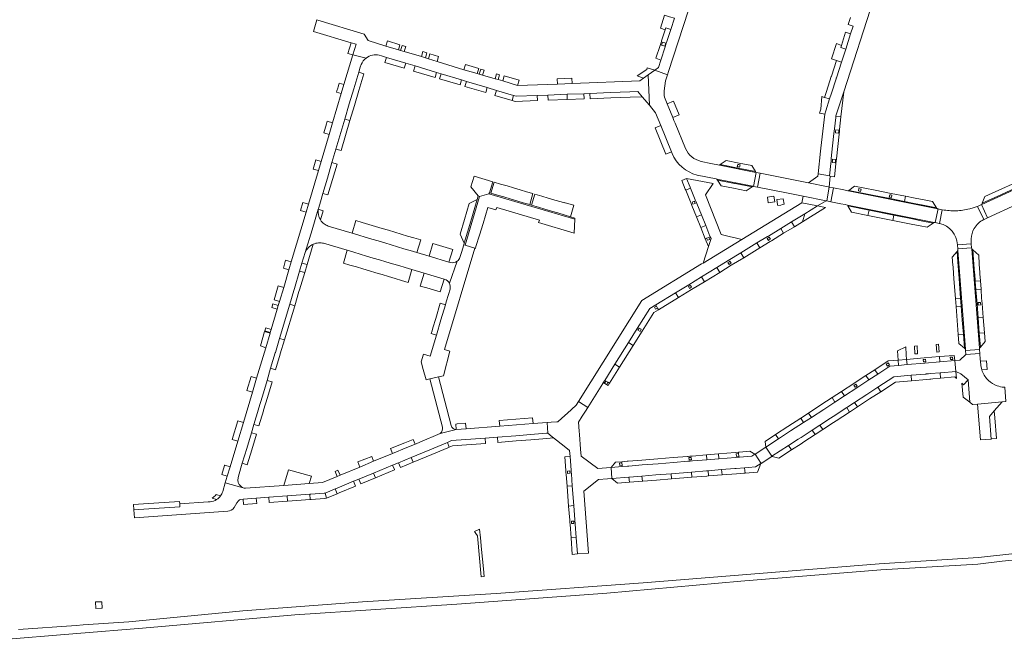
# Model space of a CAD drawing. Header units: metres. Extents: x 166325 to 190320, y 381923 to 404576.
# Tile 634 of 656: x 169061 to 169432, y 401169 to 401402. Entities that reach past the tile are written whole.
import ezdxf

# ---------------------------------------------------------------- set-up
doc = ezdxf.new("R2010")
doc.units = ezdxf.units.M
for name, color, linetype, lineweight in [('B-WE-VH-VERHARDING_BETON-GV', 8, 'Continuous', 18), ('B-WE-VH-VERHARDING_BETONSTRAATSTEEN-GV', 8, 'Continuous', 18), ('B-WE-VH-VERHARDING_FUNDERING_ZAND-GV', 8, 'Continuous', 18), ('B-WE-VH-VERHARDING_STRAATBAKSTEEN-GV', 8, 'Continuous', 18)]:
    doc.layers.add(name, color=color, linetype=linetype, lineweight=lineweight)

msp = doc.modelspace()

# ---------------------------------------------------------------- linework, layer by layer
at = {"layer": 'B-WE-VH-VERHARDING_BETON-GV', "flags": 128}
for points in [[(169344.827, 401336.05), (169342.375, 401335.741), (169342.693, 401333.585), (169345.133, 401333.912)], [(169345.878, 401334.813), (169346.225, 401332.971), (169346.297, 401332.587), (169347.402, 401332.761), (169348.099, 401332.95), (169348.663, 401333.06), (169348.304, 401335.127)], [(169091.825, 401183.575), (169089.484, 401183.568), (169089.571, 401181.058), (169091.76, 401181.167), (169091.981, 401181.178), (169091.862, 401183.575)]]:
    msp.add_lwpolyline(points, close=True, dxfattribs=at)
at = {"layer": 'B-WE-VH-VERHARDING_BETONSTRAATSTEEN-GV', "flags": 128}
for points in [[(169307.39, 401402.996), (169306.021, 401398.81), (169304.406, 401393.872), (169304.321, 401393.61), (169303.859, 401392.198), (169302.256, 401387.294), (169301.425, 401384.449), (169300.029, 401383.471), (169304.713, 401381.741), (169305.113, 401382.926), (169323.824, 401440.405)], [(169373.615, 401403.329), (169372.731, 401400.61), (169374.592, 401400.004), (169373.671, 401397.145), (169371.831, 401391.434), (169370.243, 401386.507), (169368.342, 401380.608), (169368.296, 401380.467), (169368.212, 401380.205), (169366.497, 401374.883), (169365.776, 401372.646), (169364.338, 401368.183), (169363.93, 401366.918), (169362.529, 401354.166), (169362.401, 401353.008), (169361.471, 401344.544), (169365.713, 401343.701), (169366.214, 401348.409), (169366.321, 401349.415), (169366.416, 401350.306), (169366.914, 401354.984), (169367.411, 401359.659), (169367.508, 401360.571), (169367.593, 401361.371), (169368.058, 401365.735), (169368.096, 401366.092), (169368.114, 401366.264), (169371.068, 401375.377), (169382.303, 401410.044)], [(169297.501, 401381.699), (169295.719, 401380.45), (169294.307, 401379.461), (169268.841, 401378.475), (169263.381, 401378.275), (169248.31, 401377.703), (169242.8, 401379.411), (169240.988, 401379.94), (169239.922, 401380.251), (169235.128, 401381.651), (169233.903, 401382.04), (169233.173, 401382.261), (169228.607, 401383.509), (169228.164, 401383.645), (169218.069, 401386.739), (169214.767, 401387.741), (169213.63, 401388.084), (169212.115, 401388.604), (169205.647, 401390.512), (169204.253, 401390.927), (169203.488, 401391.172), (169198.746, 401392.541), (169192.051, 401394.584), (169190.566, 401396.986), (169173.14, 401402.319), (169172.836, 401402.412), (169171.53, 401398.02), (169185.659, 401393.811), (169187.528, 401393.254), (169186.293, 401389.221), (169191.334, 401388.038)], [(169191.334, 401388.038), (169186.293, 401389.221), (169182.949, 401378.112), (169181.988, 401374.662), (169178.712, 401363.7), (169178.426, 401362.742), (169177.427, 401359.304), (169174.394, 401349.146), (169173.383, 401345.744), (169169.611, 401333.062), (169168.727, 401330.086), (169163.161, 401311.371), (169162.288, 401308.434), (169160.313, 401301.794), (169158.749, 401296.53), (169158.279, 401294.988), (169157.83, 401293.584), (169155.592, 401285.969), (169155.267, 401284.837), (169155.168, 401284.58), (169153.566, 401279.097), (169150.124, 401267.692), (169148.54, 401262.436), (169145.143, 401251.002), (169142.987, 401243.958), (169140.121, 401234.325), (169139.034, 401230.754), (169138.326, 401228.326), (169145.062, 401226.362)], [(169196.247, 401389.101), (169197.056, 401388.854), (169198.965, 401388.271), (169206.238, 401386.106), (169209.753, 401385.077), (169217.825, 401382.627), (169219.543, 401382.087), (169227.278, 401379.796), (169229.117, 401379.251), (169236.933, 401376.936), (169240.416, 401375.886), (169246.835, 401373.985), (169247.829, 401373.691), (169255.763, 401373.984), (169259.747, 401374.13), (169266.977, 401374.397), (169273.274, 401374.629), (169275.561, 401374.73), (169283.367, 401375.035), (169290.607, 401375.318), (169293.639, 401375.437), (169295.269, 401373.465), (169297.935, 401370.276), (169297.501, 401381.699)], [(169173.467, 401331.801), (169174.097, 401333.9), (169175.039, 401337.147), (169176.744, 401342.882), (169178.477, 401348.71), (169179.976, 401353.83), (169183.315, 401365.091), (169185.005, 401370.792), (169186.668, 401376.401), (169188.529, 401382.678), (169189.141, 401384.61), (169189.456, 401385.605)], [(169167.184, 401310.905), (169168.379, 401314.913), (169170.959, 401323.392), (169173.319, 401331.15)], [(169173.319, 401331.15), (169170.959, 401323.392), (169168.379, 401314.913)], [(169174.139, 401327.154), (169175.176, 401330.587), (169173.319, 401331.15)], [(169207.912, 401315.622), (169205.516, 401316.343), (169203.116, 401317.066), (169200.721, 401317.786), (169198.327, 401318.507), (169195.885, 401319.242), (169193.443, 401319.977), (169190.953, 401320.727), (169188.529, 401321.457), (169186.039, 401322.206), (169177.073, 401324.845)], [(169168.379, 401314.913), (169167.184, 401310.905), (169169.108, 401310.335), (169171.423, 401318.024)], [(169175.333, 401318.36), (169184.178, 401315.757), (169186.669, 401315.016), (169189.125, 401314.286), (169191.524, 401313.573), (169194.009, 401312.834), (169196.405, 401312.121), (169198.785, 401311.414), (169201.204, 401310.694), (169203.639, 401309.97), (169206.065, 401309.249), (169208.578, 401308.502), (169213.182, 401307.127), (169215.678, 401306.381), (169218.163, 401305.639), (169220.69, 401304.884), (169220.959, 401304.811)], [(169232.291, 401316.52), (169228.62, 401317.648), (169228.066, 401317.818), (169228.042, 401317.759), (169227.239, 401314.967), (169226.654, 401313.082)], [(169223.066, 401311.14), (169222.495, 401311.297), (169219.994, 401312.048), (169217.503, 401312.796), (169215.085, 401313.522), (169210.456, 401314.856), (169207.912, 401315.622)], [(169222.902, 401301.082), (169222.322, 401299.141), (169221.476, 401296.349), (169221.177, 401295.227), (169219.482, 401289.525), (169217.8, 401283.867), (169215.376, 401275.954), (169212.915, 401276.653), (169211.986, 401273.827), (169212.797, 401270.905), (169213.911, 401266.984), (169215.351, 401267.337), (169218.537, 401268.112), (169220.389, 401268.556), (169222.876, 401277.768), (169220.867, 401278.38), (169232.291, 401316.52)], [(169143.106, 401230.186), (169143.293, 401230.815), (169144.723, 401235.617), (169146.389, 401241.223), (169148.14, 401247.117), (169149.08, 401250.249), (169150.8, 401255.988), (169150.842, 401256.128), (169152.272, 401260.902), (169154.026, 401266.754), (169155.387, 401271.348), (169157.127, 401277.183), (169157.161, 401277.298), (169158.732, 401282.566), (169162.569, 401295.431), (169164.119, 401300.628), (169164.349, 401301.398), (169166.285, 401307.892), (169167.184, 401310.905)], [(169222.67, 401303.366), (169225.56, 401311.593)], [(169225.56, 401311.593), (169222.67, 401303.366)], [(169218.537, 401268.112), (169215.351, 401267.337), (169220.012, 401249.245)], [(169223.311, 401249.805), (169218.537, 401268.112)], [(169161.621, 401223.37), (169170.155, 401224.012), (169170.504, 401224.038), (169175.49, 401224.413), (169175.891, 401224.443), (169179.649, 401225.995), (169180.384, 401226.299), (169186.6, 401228.866), (169188.628, 401229.693), (169194.067, 401231.951), (169201.282, 401234.946), (169203.483, 401235.819), (169208.284, 401237.817), (169215.286, 401240.731), (169221.276, 401243.223), (169221.947, 401243.502), (169223.479, 401244.14), (169236.091, 401245.095), (169240.809, 401245.47), (169247.68, 401246.003), (169253.171, 401246.429), (169259.242, 401246.899), (169259.78, 401246.941), (169259.515, 401250.965), (169259.428, 401250.958), (169254.147, 401250.548), (169241.606, 401249.57), (169228.934, 401248.589), (169225.256, 401248.305), (169223.749, 401247.925), (169219.234, 401246.786), (169211.518, 401243.509), (169210.144, 401242.94), (169209.736, 401242.776), (169209.581, 401242.714), (169206.616, 401241.524), (169201.283, 401239.293), (169194.148, 401236.38), (169189.017, 401234.192), (169181.547, 401231.12), (169180.414, 401230.655), (169174.921, 401228.396), (169169.864, 401228.035), (169160.321, 401227.291), (169145.878, 401226.227)], [(169219.234, 401246.786), (169223.749, 401247.925), (169225.256, 401248.305)], [(169145.062, 401226.362), (169138.326, 401228.326), (169137.345, 401224.961)], [(169132.681, 401221.121), (169131.87, 401221.066), (169121.168, 401220.341), (169121.224, 401219.293), (169115.438, 401218.9), (169109.526, 401218.498), (169103.903, 401218.116), (169104.121, 401215.135), (169139.24, 401217.577)], [(169136.529, 401223.408), (169134.914, 401223.887), (169134.689, 401223.475), (169133.39, 401222.466), (169135.045, 401222.007)], [(169141.606, 401218.941), (169142.695, 401220.764), (169143.279, 401221.532)], [(169144.058, 401222.035), (169145.062, 401222.153), (169149.988, 401222.485), (169154.716, 401222.851), (169161.621, 401223.37)]]:
    msp.add_lwpolyline(points, dxfattribs=at)
for points in [[(169307.39, 401402.996), (169305.535, 401403.603), (169303.674, 401404.211), (169302.081, 401399.304), (169303.933, 401398.695), (169304.168, 401399.414), (169306.021, 401398.81)], [(169303.859, 401392.198), (169304.321, 401393.61), (169304.406, 401393.872), (169306.021, 401398.81), (169304.168, 401399.414), (169303.933, 401398.695), (169302.557, 401394.476), (169302.471, 401394.212), (169302.011, 401392.802), (169300.432, 401387.964), (169302.256, 401387.294)], [(169373.671, 401397.145), (169371.803, 401397.744), (169370.207, 401392.817), (169369.955, 401392.038), (169371.831, 401391.434)], [(169185.659, 401393.811), (169184.479, 401389.706), (169186.293, 401389.221), (169187.528, 401393.254)], [(169204.077, 401393.047), (169199.35, 401394.458), (169198.746, 401392.541), (169203.488, 401391.172)], [(169206.234, 401392.373), (169204.936, 401392.741), (169204.253, 401390.927), (169205.647, 401390.512)], [(169302.555, 401392.919), (169302.927, 401394.063), (169304.075, 401393.69), (169303.704, 401392.546)], [(169371.831, 401391.434), (169369.955, 401392.038), (169370.207, 401392.817), (169368.316, 401393.459), (169366.543, 401387.791), (169368.359, 401387.114), (169370.243, 401386.507)], [(169198.965, 401388.271), (169198.406, 401386.399), (169205.682, 401384.197), (169206.238, 401386.106)], [(169214.212, 401389.994), (169212.68, 401390.476), (169212.115, 401388.604), (169213.63, 401388.084)], [(169218.605, 401388.627), (169215.269, 401389.582), (169214.767, 401387.741), (169218.069, 401386.739)], [(169209.753, 401385.077), (169209.18, 401383.149), (169217.277, 401380.694), (169217.825, 401382.627)], [(169233.758, 401384.163), (169228.735, 401385.656), (169228.164, 401383.645), (169228.607, 401383.509), (169233.173, 401382.261)], [(169235.717, 401383.533), (169234.478, 401383.859), (169233.903, 401382.04), (169235.128, 401381.651)], [(169300.029, 401383.471), (169297.167, 401384.375), (169296.921, 401383.795), (169293.301, 401381.296), (169295.719, 401380.45), (169297.501, 401381.699)], [(169368.212, 401380.205), (169368.296, 401380.467), (169368.342, 401380.608), (169370.243, 401386.507), (169368.359, 401387.114), (169366.45, 401381.221), (169366.404, 401381.08), (169364.596, 401375.498), (169363.871, 401373.26), (169365.776, 401372.646), (169366.497, 401374.883)], [(169186.931, 401370.22), (169188.597, 401375.828), (169190.466, 401382.118), (169188.529, 401382.678), (169186.668, 401376.401), (169185.005, 401370.792), (169183.315, 401365.091), (169185.238, 401364.52)], [(169219.543, 401382.087), (169218.989, 401380.22), (169226.705, 401377.919), (169227.278, 401379.796)], [(169241.515, 401381.74), (169240.446, 401382.079), (169239.922, 401380.251), (169240.988, 401379.94)], [(169248.94, 401379.722), (169243.331, 401381.295), (169242.8, 401379.411), (169248.31, 401377.703)], [(169268.781, 401380.475), (169263.25, 401380.262), (169263.381, 401378.275), (169268.841, 401378.475)], [(169182.949, 401378.112), (169181.219, 401378.597), (169181.08, 401378.143), (169180.784, 401377.173), (169180.636, 401376.687), (169180.333, 401375.694), (169180.179, 401375.19), (169181.988, 401374.662)], [(169229.117, 401379.251), (169228.536, 401377.373), (169236.372, 401375.036), (169236.933, 401376.936)], [(169240.416, 401375.886), (169239.822, 401374.004), (169246.253, 401372.061), (169246.835, 401373.985)], [(169255.763, 401373.984), (169247.829, 401373.691), (169246.835, 401373.985), (169246.253, 401372.061), (169247.405, 401371.713), (169255.825, 401372.02)], [(169266.977, 401374.397), (169259.747, 401374.13), (169259.836, 401372.147), (169267.052, 401372.418)], [(169273.274, 401374.629), (169266.977, 401374.397), (169267.052, 401372.418), (169273.373, 401372.655)], [(169293.639, 401375.437), (169290.607, 401375.318), (169283.367, 401375.035), (169275.561, 401374.73), (169275.618, 401372.747), (169283.44, 401373.033), (169290.68, 401373.297), (169295.269, 401373.465)], [(169365.776, 401372.646), (169363.871, 401373.26), (169362.807, 401373.587), (169362.427, 401368.799), (169361.939, 401367.293), (169363.93, 401366.918), (169364.338, 401368.183)], [(169371.068, 401375.377), (169368.114, 401366.264), (169368.096, 401366.092), (169370.045, 401365.882)], [(169307.061, 401371.792), (169304.625, 401370.819), (169306.758, 401365.674), (169309.201, 401366.625)], [(169185.238, 401364.52), (169183.315, 401365.091), (169179.976, 401353.83), (169181.889, 401353.247)], [(169369.352, 401359.45), (169369.451, 401360.374), (169369.536, 401361.162), (169370.045, 401365.882), (169368.096, 401366.092), (169368.058, 401365.735), (169367.593, 401361.371), (169367.508, 401360.571), (169367.411, 401359.659), (169366.914, 401354.984), (169366.416, 401350.306), (169366.321, 401349.415), (169366.214, 401348.409), (169365.713, 401343.701), (169366.013, 401343.647), (169367.618, 401343.356), (169368.14, 401348.201), (169368.153, 401348.323), (169368.249, 401349.21), (169368.344, 401350.098), (169368.848, 401354.776)], [(169178.712, 401363.7), (169176.653, 401364.308), (169176.387, 401363.341), (169175.414, 401359.89), (169177.427, 401359.304), (169178.426, 401362.742)], [(169302.24, 401362.654), (169300.135, 401361.803), (169304.161, 401351.867), (169306.259, 401352.715)], [(169367.961, 401359.925), (169368.013, 401360.517), (169368.062, 401361.07), (169369.241, 401360.966), (169369.191, 401360.402), (169369.14, 401359.821)], [(169174.394, 401349.146), (169172.423, 401349.713), (169171.368, 401346.265), (169173.383, 401345.744)], [(169180.37, 401348.136), (169178.477, 401348.71), (169176.744, 401342.882), (169175.039, 401337.147), (169176.94, 401336.568), (169178.645, 401342.317)], [(169331.361, 401346.652), (169324.595, 401347.994), (169324.298, 401347.8), (169338.042, 401345.044), (169337.851, 401345.366)], [(169331.716, 401348.536), (169326.854, 401349.471), (169324.595, 401347.994), (169331.361, 401346.652), (169337.851, 401345.366), (169336.519, 401347.613)], [(169331.182, 401348.06), (169331.609, 401347.975), (169332.076, 401347.883), (169331.898, 401346.983), (169331.445, 401347.072), (169331.005, 401347.159)], [(169368.051, 401349.834), (169367.99, 401349.238), (169367.93, 401348.655), (169366.754, 401348.775), (169366.815, 401349.362), (169366.876, 401349.955)], [(169238.964, 401341.53), (169232.033, 401343.577), (169230.712, 401339.659), (169233.551, 401336.222), (169234, 401336.026), (169237.563, 401336.913), (169237.702, 401337.403)], [(169311.971, 401342.745), (169310.146, 401341.965), (169311.469, 401338.684), (169311.6, 401338.359), (169313.445, 401339.106), (169313.314, 401339.431)], [(169319.013, 401336.611), (169321.924, 401340.872), (169311.971, 401342.745), (169313.314, 401339.431), (169313.445, 401339.106), (169315.215, 401334.737), (169315.337, 401334.434), (169315.514, 401333.999), (169315.785, 401333.329), (169317.505, 401329.082), (169319.129, 401325.073), (169320.742, 401321.091), (169320.853, 401320.817), (169321.138, 401320.113), (169320.168, 401317.113), (169318.172, 401310.941), (169332.754, 401319.822), (169330.205, 401320.394), (169328.44, 401320.814), (169324.998, 401321.632)], [(169339.641, 401344.723), (169338.103, 401345.032), (169337.071, 401339.788), (169338.575, 401339.49)], [(169254.115, 401337.056), (169251.716, 401337.764), (169249.271, 401338.487), (169246.824, 401339.209), (169244.389, 401339.928), (169241.962, 401340.645), (169239.514, 401341.368), (169238.31, 401337.214), (169240.737, 401336.499), (169243.165, 401335.784), (169245.6, 401335.067), (169248.048, 401334.347), (169250.494, 401333.626), (169252.917, 401332.913)], [(169313.445, 401339.106), (169311.6, 401338.359), (169313.363, 401333.987), (169313.485, 401333.685), (169313.633, 401333.319), (169313.931, 401332.579), (169315.644, 401328.331), (169317.505, 401329.082), (169315.785, 401333.329), (169315.514, 401333.999), (169315.337, 401334.434), (169315.215, 401334.737)], [(169323.349, 401342.511), (169323.565, 401342.172), (169329.951, 401340.911), (169330.215, 401340.859), (169336.58, 401339.603), (169336.896, 401339.823)], [(169330.215, 401340.859), (169329.951, 401340.911), (169323.565, 401342.172), (169324.927, 401340.036), (169329.579, 401339.086), (169334.421, 401338.097), (169336.58, 401339.603)], [(169367.219, 401339.193), (169365.59, 401339.52), (169364.68, 401334.299), (169366.184, 401334)], [(169394.362, 401336.073), (169388.949, 401337.155), (169382.949, 401338.354), (169375.145, 401339.913), (169372.985, 401338.249), (169382.548, 401336.342), (169388.509, 401335.153), (169393.961, 401334.066)], [(169430.238, 401336.651), (169437.74, 401340.043), (169435.626, 401341.064), (169429.479, 401338.329), (169424.234, 401335.996), (169423.23, 401333.483)], [(169234, 401336.026), (169233.551, 401336.222), (169233.185, 401334.884), (169230.737, 401326.629), (169228.29, 401318.379), (169228.066, 401317.818), (169228.62, 401317.648)], [(169269.825, 401327.413), (169237.563, 401336.913), (169234, 401336.026), (169228.62, 401317.648), (169232.291, 401316.52), (169232.473, 401316.447), (169232.679, 401317.19), (169234.033, 401321.366), (169235.355, 401325.797), (169237.124, 401331.834), (169240.209, 401330.892), (169240.528, 401331.82), (169256.528, 401327.088), (169256.258, 401326.164), (169269.588, 401322.115)], [(169253.634, 401332.705), (169252.917, 401332.913), (169250.494, 401333.626), (169248.048, 401334.347), (169245.6, 401335.067), (169243.165, 401335.784), (169240.737, 401336.499), (169238.31, 401337.214), (169237.702, 401337.403), (169237.563, 401336.913), (169269.825, 401327.413), (169269.846, 401327.873), (169268.224, 401328.353), (169265.88, 401329.052), (169263.452, 401329.776), (169261.116, 401330.473), (169258.629, 401331.215), (169256.227, 401331.932)], [(169267.175, 401333.362), (169265.893, 401333.747), (169265.858, 401333.588), (169264.68, 401333.936), (169262.342, 401334.626), (169259.854, 401335.361), (169257.45, 401336.071), (169254.88, 401336.83), (169253.634, 401332.705), (169256.227, 401331.932), (169258.629, 401331.215), (169261.116, 401330.473), (169263.452, 401329.776), (169265.88, 401329.052), (169268.224, 401328.353), (169269.519, 401332.657)], [(169364.447, 401334.346), (169355.826, 401336.063), (169355.336, 401333.601), (169361.237, 401332.399)], [(169388.509, 401335.153), (169382.548, 401336.342), (169372.985, 401338.249), (169372.766, 401338.081), (169406.458, 401331.325), (169406.564, 401331.304), (169406.453, 401331.336), (169406.349, 401331.366), (169406.265, 401331.413), (169406.176, 401331.47), (169405.971, 401331.67), (169401.017, 401332.658), (169397.61, 401333.338), (169393.961, 401334.066)], [(169377.625, 401338.774), (169377.422, 401337.897), (169376.622, 401338.083), (169376.826, 401338.959)], [(169389.07, 401335.572), (169388.612, 401335.668), (169388.229, 401335.748), (169388.398, 401336.615), (169388.825, 401336.532), (169389.253, 401336.449)], [(169404.555, 401334.037), (169401.417, 401334.664), (169398.01, 401335.344), (169394.362, 401336.073), (169393.961, 401334.066), (169397.61, 401333.338), (169401.017, 401332.658), (169405.971, 401331.67)], [(169169.611, 401333.062), (169167.487, 401333.657), (169166.637, 401330.754), (169168.727, 401330.086)], [(169230.737, 401326.629), (169233.185, 401334.884), (169230.103, 401333.3), (169228.336, 401327.341), (169226.689, 401321.785), (169228.29, 401318.379)], [(169338.437, 401318.478), (169342.37, 401320.879), (169342.748, 401321.11), (169347.357, 401323.924), (169351.423, 401326.407), (169356.396, 401329.443), (169361.237, 401332.399), (169355.336, 401333.601), (169332.754, 401319.822), (169318.172, 401310.941), (169317.611, 401310.598), (169295.076, 401296.843), (169271.23, 401258.82), (169274.716, 401256.611), (169280.404, 401265.673), (169280.512, 401265.845), (169280.585, 401265.961), (169281.113, 401266.802), (169284.932, 401272.885), (169290.028, 401281.003), (169293.385, 401286.351), (169298.087, 401293.841), (169300.309, 401295.198), (169307.834, 401299.792), (169312.738, 401302.787), (169317.561, 401305.731), (169323.32, 401309.247), (169327.648, 401311.89), (169332.344, 401314.758)], [(169314.817, 401334.223), (169314.993, 401333.788), (169315.156, 401333.385), (169314.337, 401333.061), (169314.152, 401333.528), (169314.006, 401333.896)], [(169364.287, 401331.772), (169361.237, 401332.399), (169356.396, 401329.443), (169355.607, 401326.475)], [(169372.453, 401332.751), (169372.652, 401332.415), (169380.604, 401330.817), (169389.968, 401328.937), (169396.915, 401327.541), (169400.284, 401326.864), (169404.738, 401325.97), (169405.138, 401326.24)], [(169380.604, 401330.817), (169372.652, 401332.415), (169374.025, 401330.09), (169380.21, 401328.857)], [(169422.935, 401332.933), (169421.46, 401332.266), (169423.775, 401327.273), (169423.89, 401327.33), (169425.184, 401327.919)], [(169317.505, 401329.082), (169315.644, 401328.331), (169317.262, 401324.319), (169319.129, 401325.073)], [(169356.396, 401329.443), (169351.423, 401326.407), (169352.528, 401324.596), (169355.607, 401326.475)], [(169389.968, 401328.937), (169380.604, 401330.817), (169380.21, 401328.857), (169389.58, 401326.99)], [(169389.968, 401328.937), (169389.58, 401326.99), (169396.526, 401325.605), (169399.897, 401324.934), (169402.454, 401324.424), (169404.738, 401325.97), (169400.284, 401326.864), (169396.915, 401327.541)], [(169408.149, 401330.986), (169406.564, 401331.304), (169406.601, 401331.293), (169405.564, 401326.155), (169407.075, 401325.854), (169407.089, 401325.851), (169407.103, 401325.848)], [(169204.544, 401321.813), (169202.149, 401322.53), (169199.754, 401323.247), (169197.311, 401323.978), (169194.868, 401324.71), (169192.377, 401325.455), (169189.886, 401326.201), (169187.395, 401326.947), (169186.039, 401322.206), (169188.529, 401321.457), (169190.953, 401320.727), (169193.443, 401319.977), (169195.885, 401319.242), (169198.327, 401318.507), (169200.721, 401317.786), (169203.116, 401317.066), (169205.516, 401316.343), (169207.912, 401315.622), (169210.456, 401314.856), (169211.881, 401319.616), (169209.343, 401320.376), (169206.946, 401321.094)], [(169319.129, 401325.073), (169317.262, 401324.319), (169318.978, 401320.062), (169319.497, 401320.272), (169320.331, 401320.606), (169320.853, 401320.817), (169320.742, 401321.091)], [(169352.528, 401324.596), (169351.423, 401326.407), (169347.357, 401323.924), (169348.462, 401322.114)], [(169320.853, 401320.817), (169320.331, 401320.606), (169320.649, 401319.814), (169319.806, 401319.484), (169319.497, 401320.272), (169318.978, 401320.062), (169320.168, 401317.113), (169321.138, 401320.113)], [(169348.462, 401322.114), (169347.357, 401323.924), (169342.748, 401321.11), (169342.37, 401320.879), (169338.437, 401318.478), (169339.541, 401316.67), (169343.44, 401319.05), (169343.873, 401319.314)], [(169343.514, 401319.901), (169343.082, 401319.636), (169342.743, 401319.428), (169342.288, 401320.168), (169342.657, 401320.408), (169343.029, 401320.649)], [(169223.957, 401316.005), (169221.411, 401316.768), (169218.92, 401317.515), (169216.483, 401318.246), (169215.085, 401313.522), (169217.503, 401312.796), (169219.994, 401312.048), (169222.495, 401311.297)], [(169339.541, 401316.67), (169338.437, 401318.478), (169332.344, 401314.758), (169333.447, 401312.951)], [(169419.115, 401318.163), (169413.919, 401317.802), (169414.04, 401316.235), (169419.235, 401316.629)], [(169198.785, 401311.414), (169196.405, 401312.121), (169194.009, 401312.834), (169191.524, 401313.573), (169189.125, 401314.286), (169186.669, 401315.016), (169184.178, 401315.757), (169182.778, 401310.931), (169185.236, 401310.199), (169187.692, 401309.468), (169190.091, 401308.754), (169192.576, 401308.014), (169194.972, 401307.301), (169197.351, 401306.592), (169199.77, 401305.872), (169202.205, 401305.147), (169204.631, 401304.425), (169207.144, 401303.677), (169208.578, 401308.502), (169206.065, 401309.249), (169203.639, 401309.97), (169201.204, 401310.694)], [(169328.739, 401310.078), (169333.447, 401312.951), (169332.344, 401314.758), (169327.648, 401311.89), (169323.32, 401309.247), (169324.421, 401307.443)], [(169414.024, 401311.433), (169413.728, 401315.272), (169411.928, 401313.147), (169412.032, 401311.795), (169412.059, 401311.444), (169412.23, 401309.226), (169412.558, 401304.972), (169413.126, 401297.601), (169415.08, 401297.752), (169414.511, 401305.123)], [(169414.082, 401315.69), (169413.728, 401315.272), (169414.024, 401311.433), (169414.511, 401305.123), (169415.08, 401297.752), (169415.311, 401294.761), (169415.72, 401289.461), (169416.128, 401284.171), (169416.538, 401278.861), (169416.951, 401278.517)], [(169420.85, 401300.826), (169420.839, 401300.969), (169420.609, 401303.92), (169420.598, 401304.068), (169420.388, 401306.764), (169420.355, 401307.194), (169420.109, 401310.349), (169419.673, 401315.953), (169419.258, 401316.329), (169422.17, 401278.882), (169422.523, 401279.31), (169422.114, 401284.568), (169421.664, 401290.354), (169421.261, 401295.54)], [(169422.335, 401307.348), (169422.12, 401310.487), (169421.882, 401313.954), (169419.673, 401315.953), (169420.109, 401310.349), (169420.355, 401307.194), (169420.388, 401306.764), (169420.598, 401304.068), (169422.549, 401304.22), (169422.364, 401306.917)], [(169163.161, 401311.371), (169161.025, 401311.971), (169160.224, 401309.068), (169162.288, 401308.434)], [(169169.108, 401310.335), (169167.184, 401310.905), (169166.285, 401307.892), (169168.205, 401307.338)], [(169327.532, 401311.14), (169327.942, 401311.41), (169328.282, 401311.635), (169328.728, 401310.85), (169328.393, 401310.645), (169327.98, 401310.393)], [(169166.058, 401300.208), (169166.245, 401300.827), (169168.205, 401307.338), (169166.285, 401307.892), (169164.349, 401301.398), (169164.119, 401300.628), (169162.569, 401295.431), (169164.449, 401294.864)], [(169220.69, 401304.884), (169218.163, 401305.639), (169215.678, 401306.381), (169213.182, 401307.127), (169211.722, 401302.303), (169214.237, 401301.559), (169216.724, 401300.823), (169219.209, 401300.087)], [(169313.791, 401300.956), (169318.662, 401303.928), (169317.561, 401305.731), (169312.738, 401302.787), (169307.834, 401299.792), (169308.934, 401297.991)], [(169324.421, 401307.443), (169323.32, 401309.247), (169317.561, 401305.731), (169318.662, 401303.928)], [(169160.313, 401301.794), (169158.26, 401302.311), (169156.724, 401297.078), (169158.749, 401296.53)], [(169312.639, 401302.084), (169313.025, 401302.317), (169313.399, 401302.543), (169313.839, 401301.809), (169313.423, 401301.56), (169313.08, 401301.354)], [(169422.549, 401304.22), (169420.598, 401304.068), (169420.609, 401303.92), (169420.839, 401300.969), (169420.85, 401300.826), (169422.771, 401300.975), (169422.761, 401301.118)], [(169308.934, 401297.991), (169307.834, 401299.792), (169300.309, 401295.198), (169300.592, 401294.736), (169301.03, 401293.978), (169301.39, 401293.388)], [(169422.771, 401300.975), (169420.85, 401300.826), (169421.261, 401295.54), (169421.664, 401290.354), (169423.584, 401290.504), (169423.156, 401295.738), (169422.993, 401297.738)], [(169158.279, 401294.988), (169156.259, 401295.605), (169155.887, 401294.183), (169157.83, 401293.584)], [(169164.449, 401294.864), (169162.569, 401295.431), (169158.732, 401282.566), (169160.579, 401282.01)], [(169221.177, 401295.227), (169219.243, 401295.814), (169217.546, 401290.1), (169216.495, 401286.564), (169216.18, 401285.503), (169215.87, 401284.458), (169217.8, 401283.867), (169219.482, 401289.525)], [(169299.614, 401292.304), (169301.39, 401293.388), (169301.03, 401293.978), (169300.259, 401293.531), (169299.82, 401294.289), (169300.592, 401294.736), (169300.309, 401295.198), (169298.087, 401293.841), (169293.385, 401286.351), (169290.028, 401281.003), (169291.8, 401279.89), (169295.207, 401285.303)], [(169415.08, 401297.752), (169413.126, 401297.601), (169413.357, 401294.61), (169415.311, 401294.761)], [(169415.72, 401289.461), (169415.311, 401294.761), (169413.357, 401294.61), (169413.765, 401289.31), (169414.173, 401284.02), (169416.128, 401284.171)], [(169422.522, 401296.159), (169422.58, 401295.691), (169422.637, 401295.234), (169421.728, 401295.146), (169421.686, 401295.573), (169421.64, 401296.05)], [(169423.584, 401290.504), (169421.664, 401290.354), (169422.114, 401284.568), (169424.058, 401284.711)], [(169155.168, 401284.58), (169153.137, 401285.169), (169151.573, 401279.758), (169153.566, 401279.097)], [(169155.592, 401285.969), (169153.574, 401286.579), (169153.232, 401285.385), (169155.267, 401284.837)], [(169294.899, 401286.023), (169294.673, 401285.639), (169294.415, 401285.198), (169293.588, 401285.736), (169293.813, 401286.082), (169294.085, 401286.5)], [(169416.128, 401284.171), (169414.173, 401284.02), (169414.419, 401280.825), (169414.435, 401280.616), (169416.538, 401278.861)], [(169424.058, 401284.711), (169422.114, 401284.568), (169422.523, 401279.31), (169424.321, 401281.489)], [(169160.579, 401282.01), (169158.732, 401282.566), (169157.161, 401277.298), (169157.127, 401277.183), (169155.387, 401271.348), (169157.193, 401270.765), (169158.96, 401276.632), (169158.994, 401276.746)], [(169291.8, 401279.89), (169290.028, 401281.003), (169284.932, 401272.885), (169286.694, 401271.779)], [(169398.678, 401279.778), (169397.679, 401279.723), (169397.915, 401276.743), (169398.911, 401276.831)], [(169394.416, 401279.466), (169391.333, 401277.891), (169391.423, 401276.172), (169391.571, 401274.419), (169394.754, 401274.689), (169394.605, 401276.452)], [(169407.168, 401275.741), (169407.287, 401273.782), (169412.887, 401274.257), (169412.653, 401276.206)], [(169422.203, 401278.455), (169416.978, 401278.03), (169417.06, 401276.527), (169422.325, 401276.894)], [(169286.694, 401271.779), (169284.932, 401272.885), (169281.113, 401266.802), (169281.539, 401266.535), (169282.335, 401266.076), (169282.886, 401265.729)], [(169367.102, 401253.259), (169372.201, 401256.584), (169372.643, 401256.872), (169375.157, 401258.511), (169379.733, 401261.496), (169383.925, 401264.229), (169389.975, 401268.174), (169396.47, 401268.727), (169402.031, 401269.201), (169402.168, 401269.213), (169403.043, 401269.287), (169403.705, 401269.344), (169407.383, 401269.657), (169407.693, 401269.683), (169413.277, 401270.159), (169412.887, 401274.257), (169407.287, 401273.782), (169401.579, 401273.297), (169394.921, 401272.732), (169391.738, 401272.461), (169388.506, 401272.187), (169383.895, 401269.176), (169380.527, 401266.978), (169375.984, 401264.012), (169371.381, 401261.007), (169367.796, 401258.666), (169363.583, 401255.915), (169358.915, 401252.867), (169355.994, 401250.961), (169351.112, 401247.773), (169346.529, 401244.781), (169341.781, 401241.681), (169344.077, 401238.245), (169350.35, 401242.335), (169353.959, 401244.689), (169355.022, 401245.382), (169359.254, 401248.141), (169362.076, 401249.982), (169366.16, 401252.645)], [(169391.738, 401272.461), (169391.571, 401274.419), (169387.849, 401274.104), (169382.819, 401270.824), (169383.895, 401269.176), (169388.506, 401272.187)], [(169388.327, 401272.644), (169387.57, 401272.157), (169387.105, 401272.879), (169387.862, 401273.366)], [(169394.754, 401274.689), (169391.571, 401274.419), (169391.738, 401272.461), (169394.921, 401272.732)], [(169407.168, 401275.741), (169401.354, 401275.248), (169394.754, 401274.689), (169394.921, 401272.732), (169401.579, 401273.297), (169407.287, 401273.782)], [(169401.017, 401274.644), (169401.402, 401274.68), (169401.907, 401274.726), (169401.973, 401273.822), (169401.537, 401273.791), (169401.098, 401273.759)], [(169412.149, 401274.666), (169411.249, 401274.606), (169411.166, 401275.496), (169412.087, 401275.582)], [(169424.808, 401274.173), (169422.55, 401273.998), (169422.677, 401272.362), (169422.894, 401271.291), (169423.076, 401270.73), (169425.024, 401270.924)], [(169375.984, 401264.012), (169380.527, 401266.978), (169379.45, 401268.627), (169379.218, 401268.475), (169374.929, 401265.678), (169370.301, 401262.661), (169371.381, 401261.007)], [(169383.895, 401269.176), (169382.819, 401270.824), (169379.45, 401268.627), (169380.527, 401266.978)], [(169396.649, 401266.686), (169396.47, 401268.727), (169389.975, 401268.174), (169383.925, 401264.229), (169385.022, 401262.547), (169390.548, 401266.153)], [(169407.383, 401269.657), (169403.705, 401269.344), (169403.043, 401269.287), (169402.168, 401269.213), (169402.031, 401269.201), (169396.47, 401268.727), (169396.649, 401266.686), (169402.204, 401267.171), (169403.555, 401267.289), (169403.877, 401267.317), (169404.597, 401267.38), (169407.555, 401267.638)], [(169150.124, 401267.692), (169148.03, 401268.308), (169146.396, 401263.009), (169148.54, 401262.436)], [(169152.695, 401255.414), (169152.736, 401255.554), (169154.181, 401260.325), (169155.964, 401266.213), (169154.026, 401266.754), (169152.272, 401260.902), (169150.842, 401256.128), (169150.8, 401255.988), (169149.08, 401250.249), (169150.963, 401249.695)], [(169282.886, 401265.729), (169282.335, 401266.076), (169281.887, 401265.298), (169281.083, 401265.792), (169281.539, 401266.535), (169281.113, 401266.802), (169280.585, 401265.961), (169282.373, 401264.877), (169282.371, 401264.911)], [(169374.906, 401264.979), (169375.248, 401265.189), (169375.634, 401265.425), (169376.117, 401264.684), (169375.716, 401264.422), (169375.381, 401264.204)], [(169417.885, 401266.956), (169416.229, 401265.163), (169415.716, 401265.613), (169415.523, 401265.783), (169415.998, 401260.556), (169418.533, 401258.601)], [(169371.381, 401261.007), (169370.301, 401262.661), (169366.715, 401260.322), (169367.796, 401258.666)], [(169380.832, 401259.812), (169385.022, 401262.547), (169383.925, 401264.229), (169379.733, 401261.496), (169375.157, 401258.511), (169376.256, 401256.827)], [(169271.23, 401258.82), (169270.403, 401257.5), (169270.276, 401257.298), (169267.111, 401254.478), (169264.983, 401252.602), (169263.472, 401251.271), (169263.167, 401251.249), (169261.021, 401251.082), (169259.582, 401250.97), (169259.515, 401250.965), (169259.78, 401246.941), (169261.402, 401245.562), (169261.892, 401245.145), (169265.881, 401242.032), (169267.934, 401240.43), (169268.103, 401238.183), (169268.486, 401233.085), (169268.54, 401232.369), (169268.598, 401231.606), (169268.933, 401227.141), (169269.493, 401219.703), (169269.894, 401214.363), (169270.02, 401212.688), (169270.394, 401207.71), (169270.86, 401201.519), (169274.992, 401201.829), (169273.245, 401225.173), (169278.763, 401229.5), (169282.199, 401229.776), (169283.792, 401229.904), (169283.81, 401229.906), (169283.512, 401234.017), (169283.552, 401234.065), (169281.846, 401233.929), (169278.486, 401233.662), (169272.232, 401238.324), (169272.027, 401240.904), (169271.588, 401246.418), (169271.483, 401247.737), (169271.22, 401251.042), (169272.636, 401253.297), (169273.872, 401255.267), (169274.716, 401256.611)], [(169363.583, 401255.915), (169367.796, 401258.666), (169366.715, 401260.322), (169362.5, 401257.573), (169357.83, 401254.528), (169358.915, 401252.867)], [(169375.157, 401258.511), (169372.643, 401256.872), (169372.201, 401256.584), (169373.301, 401254.898), (169376.256, 401256.827)], [(169425.933, 401253.173), (169427.755, 401255.363), (169428.67, 401256.419), (169430.726, 401258.792), (169421.433, 401257.91), (169422.51, 401244.414), (169426.587, 401244.743)], [(169358.915, 401252.867), (169357.83, 401254.528), (169354.909, 401252.623), (169355.994, 401250.961)], [(169367.261, 401250.957), (169368.203, 401251.571), (169373.301, 401254.898), (169372.201, 401256.584), (169367.102, 401253.259), (169366.16, 401252.645), (169362.076, 401249.982), (169363.178, 401248.292)], [(169427.964, 401252.78), (169427.755, 401255.363), (169425.933, 401253.173), (169426.587, 401244.743), (169426.81, 401244.761), (169428.599, 401244.905)], [(169145.143, 401251.002), (169143.053, 401251.624), (169140.964, 401244.534), (169142.987, 401243.958)], [(169228.734, 401250.673), (169225.57, 401250.407), (169225.143, 401250.371), (169225.256, 401248.305), (169228.934, 401248.589)], [(169253.951, 401252.718), (169241.428, 401251.767), (169241.606, 401249.57), (169254.147, 401250.548)], [(169351.112, 401247.773), (169355.994, 401250.961), (169354.909, 401252.623), (169350.026, 401249.439), (169345.441, 401246.449), (169346.529, 401244.781)], [(169148.265, 401240.64), (169150.034, 401246.561), (169148.14, 401247.117), (169146.389, 401241.223), (169144.723, 401235.617), (169146.591, 401235.037)], [(169259.78, 401246.941), (169259.242, 401246.899), (169253.171, 401246.429), (169247.68, 401246.003), (169240.809, 401245.47), (169240.963, 401243.493), (169247.835, 401244.035), (169253.323, 401244.469), (169259.396, 401244.948), (169261.892, 401245.145), (169261.402, 401245.562)], [(169346.529, 401244.781), (169345.441, 401246.449), (169341.48, 401243.866), (169341.781, 401241.681)], [(169356.126, 401243.69), (169360.356, 401246.451), (169359.254, 401248.141), (169355.022, 401245.382), (169353.959, 401244.689), (169350.35, 401242.335), (169351.455, 401240.642), (169355.063, 401242.997)], [(169363.178, 401248.292), (169362.076, 401249.982), (169359.254, 401248.141), (169360.356, 401246.451)], [(169209.736, 401242.776), (169208.993, 401244.627), (169205.873, 401243.37), (169200.499, 401241.181), (169201.283, 401239.293), (169206.616, 401241.524), (169209.581, 401242.714)], [(169222.029, 401241.414), (169222.611, 401241.657), (169221.947, 401243.502), (169221.276, 401243.223), (169215.286, 401240.731), (169208.284, 401237.817), (169209.039, 401236.003), (169216.041, 401238.92)], [(169236.091, 401245.095), (169223.479, 401244.14), (169221.947, 401243.502), (169222.611, 401241.657), (169223.852, 401242.174), (169236.261, 401243.124)], [(169339.902, 401235.543), (169339.997, 401235.605), (169337.721, 401239.048), (169337.681, 401239.022), (169336.533, 401238.277), (169331.916, 401237.91), (169331.624, 401237.887), (169330.363, 401237.786), (169324.1, 401237.289), (169319.612, 401236.932), (169314.221, 401236.503), (169313.341, 401236.433), (169312.686, 401236.381), (169312.467, 401236.363), (169307.082, 401235.936), (169301.211, 401235.469), (169295.218, 401234.992), (169290.163, 401234.59), (169289.696, 401234.553), (169287.723, 401234.396), (169283.552, 401234.065), (169283.512, 401234.017), (169283.81, 401229.906), (169290.247, 401230.424), (169290.507, 401230.444), (169295.144, 401230.817), (169300.421, 401231.242), (169306.142, 401231.702), (169313.732, 401232.312), (169319.451, 401232.772), (169320.054, 401232.821), (169325.143, 401233.23), (169330.08, 401233.627), (169330.632, 401233.671), (169333.781, 401233.924), (169335.276, 401234.045), (169337.928, 401234.258)], [(169323.951, 401239.164), (169319.463, 401238.798), (169319.612, 401236.932), (169324.1, 401237.289)], [(169331.465, 401239.281), (169331.425, 401239.774), (169330.209, 401239.675), (169323.951, 401239.164), (169324.1, 401237.289), (169330.363, 401237.786), (169331.624, 401237.887), (169331.587, 401238.36), (169330.676, 401238.24), (169330.602, 401239.215)], [(169335.72, 401240.124), (169331.765, 401239.801), (169331.425, 401239.774), (169331.465, 401239.281), (169331.587, 401238.36), (169331.624, 401237.887), (169331.916, 401237.91), (169336.533, 401238.277), (169337.681, 401239.022)], [(169341.781, 401241.681), (169341.765, 401241.671), (169337.721, 401239.048), (169339.997, 401235.605), (169344.054, 401238.23), (169344.077, 401238.245)], [(169351.455, 401240.642), (169350.35, 401242.335), (169344.077, 401238.245), (169344.054, 401238.23), (169344.095, 401238.219), (169346.692, 401237.534)], [(169194.148, 401236.38), (169193.444, 401238.199), (169188.238, 401236.125), (169189.017, 401234.192)], [(169209.039, 401236.003), (169208.284, 401237.817), (169203.483, 401235.819), (169204.221, 401233.995)], [(169268.103, 401238.183), (169266.101, 401238.028), (169266.495, 401232.935), (169266.558, 401232.123), (169266.609, 401231.457), (169266.955, 401226.993), (169268.933, 401227.141), (169268.598, 401231.606), (169268.54, 401232.369), (169268.486, 401233.085)], [(169287.627, 401235.786), (169287.592, 401236.224), (169285.191, 401236.031), (169283.552, 401234.065), (169287.723, 401234.396), (169287.684, 401234.88), (169286.774, 401234.819), (169286.713, 401235.729)], [(169312.467, 401236.363), (169312.686, 401236.381), (169313.341, 401236.433), (169314.221, 401236.503), (169319.612, 401236.932), (169319.463, 401238.798), (169314.07, 401238.358), (169313.63, 401238.323), (169313.228, 401238.29), (169312.536, 401238.234), (169312.317, 401238.217), (169306.933, 401237.783), (169301.063, 401237.31), (169295.07, 401236.827), (169290.017, 401236.42), (169289.551, 401236.382), (169288.696, 401236.313), (169287.592, 401236.224), (169287.627, 401235.786), (169287.684, 401234.88), (169287.723, 401234.396), (169289.696, 401234.553), (169290.163, 401234.59), (169295.218, 401234.992), (169301.211, 401235.469), (169307.082, 401235.936)], [(169312.817, 401237.794), (169313.265, 401237.827), (169313.718, 401237.86), (169313.785, 401236.959), (169313.302, 401236.924), (169312.879, 401236.893)], [(169339.902, 401235.543), (169337.928, 401234.258), (169335.276, 401234.045), (169333.781, 401233.924), (169333.939, 401231.966), (169338.675, 401232.342)], [(169140.121, 401234.325), (169138.127, 401234.94), (169138.078, 401234.771), (169136.998, 401231.365), (169139.034, 401230.754)], [(169170.732, 401230.73), (169162.112, 401233.192), (169160.321, 401227.291), (169169.864, 401228.035)], [(169180.693, 401233.04), (169179.619, 401232.595), (169180.414, 401230.655), (169181.547, 401231.12)], [(169194.825, 401230.124), (169194.067, 401231.951), (169188.628, 401229.693), (169189.398, 401227.878)], [(169202.056, 401233.116), (169201.987, 401233.278), (169201.282, 401234.946), (169194.067, 401231.951), (169194.825, 401230.124)], [(169268.019, 401232.734), (169268.058, 401232.333), (169268.102, 401231.874), (169267.184, 401231.787), (169267.148, 401232.168), (169267.103, 401232.646)], [(169306.142, 401231.702), (169300.421, 401231.242), (169295.144, 401230.817), (169295.299, 401228.895), (169295.514, 401228.912), (169300.575, 401229.314), (169306.296, 401229.769)], [(169313.732, 401232.312), (169306.142, 401231.702), (169306.296, 401229.769), (169313.888, 401230.372)], [(169320.054, 401232.821), (169319.451, 401232.772), (169313.732, 401232.312), (169313.888, 401230.372), (169319.607, 401230.827), (169320.211, 401230.875)], [(169325.143, 401233.23), (169320.054, 401232.821), (169320.211, 401230.875), (169325.3, 401231.279)], [(169333.781, 401233.924), (169330.632, 401233.671), (169330.08, 401233.627), (169325.143, 401233.23), (169325.3, 401231.279), (169330.789, 401231.715), (169333.534, 401231.933), (169333.939, 401231.966)], [(169187.362, 401227.047), (169186.6, 401228.866), (169180.384, 401226.299), (169179.649, 401225.995), (169180.409, 401224.156), (169181.147, 401224.463)], [(169290.247, 401230.424), (169283.81, 401229.906), (169283.792, 401229.904), (169285.903, 401228.148), (169290.401, 401228.506)], [(169295.144, 401230.817), (169290.507, 401230.444), (169290.247, 401230.424), (169290.401, 401228.506), (169295.299, 401228.895)], [(169175.891, 401224.443), (169175.49, 401224.413), (169170.504, 401224.038), (169170.155, 401224.012), (169170.304, 401222.039), (169170.653, 401222.066), (169175.639, 401222.441), (169176.43, 401222.501)], [(169179.649, 401225.995), (169175.891, 401224.443), (169176.43, 401222.501), (169180.409, 401224.156)], [(169268.933, 401227.141), (169266.955, 401226.993), (169267.53, 401219.555), (169269.493, 401219.703)], [(169121.168, 401220.341), (169121.121, 401221.284), (169115.303, 401220.88), (169109.389, 401220.47), (169103.807, 401220.082), (169103.903, 401218.116), (169109.526, 401218.498), (169115.438, 401218.9), (169121.224, 401219.293)], [(169149.988, 401222.485), (169145.062, 401222.153), (169145.234, 401220.129), (169150.178, 401220.53)], [(169161.621, 401223.37), (169154.716, 401222.851), (169154.851, 401220.875), (169161.769, 401221.396)], [(169170.155, 401224.012), (169161.621, 401223.37), (169161.769, 401221.396), (169170.304, 401222.039)], [(169269.493, 401219.703), (169267.53, 401219.555), (169267.943, 401214.217), (169268.01, 401213.349), (169268.072, 401212.542), (169268.457, 401207.564), (169270.394, 401207.71), (169270.02, 401212.688), (169269.894, 401214.363)], [(169269.478, 401213.88), (169269.506, 401213.473), (169269.539, 401213), (169268.665, 401212.936), (169268.631, 401213.398), (169268.6, 401213.819)], [(169234.334, 401207.582), (169234.048, 401210.806), (169232.175, 401209.979), (169232.565, 401209.171), (169233.243, 401208.338), (169234.589, 401192.934), (169235.7, 401193.032), (169235.541, 401195.981), (169234.724, 401203.189)], [(169270.394, 401207.71), (169268.457, 401207.564), (169268.938, 401201.351), (169270.86, 401201.519)]]:
    msp.add_lwpolyline(points, close=True, dxfattribs=at)
at = {"layer": 'B-WE-VH-VERHARDING_BETONSTRAATSTEEN-GV'}
for points in [[(169189.456, 401385.605, -0.1315241), (169191.334, 401388.038)], [(169191.334, 401388.038, -0.2224926), (169196.247, 401389.101)], [(169173.319, 401331.15, -0.0308725), (169173.467, 401331.801)], [(169173.319, 401331.15, 0.1855397), (169174.139, 401327.154)], [(169174.139, 401327.154, -0.1855397), (169173.319, 401331.15)], [(169175.567, 401325.635, -0.0919645), (169174.139, 401327.154)], [(169177.073, 401324.845, -0.078165), (169175.567, 401325.635)], [(169171.423, 401318.024, 0.1896025), (169168.379, 401314.913)], [(169168.379, 401314.913, -0.1896025), (169171.423, 401318.024)], [(169171.423, 401318.024, -0.0881874), (169173.454, 401318.532)], [(169173.454, 401318.532, -0.0796529), (169175.333, 401318.36)], [(169226.654, 401313.082, -0.1598825), (169225.56, 401311.593)], [(169225.56, 401311.593, -0.2241708), (169223.066, 401311.14)], [(169220.959, 401304.811, -0.1920397), (169222.67, 401303.366)], [(169222.67, 401303.366, -0.1970356), (169222.902, 401301.082)], [(169220.012, 401249.245, -0.2800901), (169219.234, 401246.786)], [(169225.256, 401248.305, -0.335712), (169223.311, 401249.805)], [(169144.158, 401226.964, -0.2608882), (169143.106, 401230.186)], [(169137.345, 401224.961, -0.0762468), (169136.529, 401223.408)], [(169144.464, 401226.714, -0.0252857), (169144.158, 401226.964)], [(169145.062, 401226.362, -0.0840277), (169144.464, 401226.714)], [(169145.878, 401226.227, -0.1017687), (169145.062, 401226.362)], [(169135.045, 401222.007, -0.110943), (169132.681, 401221.121)], [(169135.045, 401222.007, 0.0868272), (169136.529, 401223.408)], [(169136.529, 401223.408, -0.0868272), (169135.045, 401222.007)], [(169143.279, 401221.532, -0.153169), (169144.058, 401222.035)], [(169139.24, 401217.577, 0.2221074), (169141.606, 401218.941)]]:
    msp.add_lwpolyline(points, format="xyb", dxfattribs=at)
at = {"layer": 'B-WE-VH-VERHARDING_FUNDERING_ZAND-GV', "flags": 128}
for points in [[(169051.782, 401169.05), (169082.419, 401171.584), (169107.181, 401173.633), (169164.512, 401178.578), (169225.432, 401182.647), (169281.9, 401186.759), (169332.417, 401191.307), (169385.043, 401195.556), (169421.554, 401197.745), (169430.787, 401198.833), (169443.263, 401200.092)], [(169436.652, 401201.856), (169421.86, 401200.248), (169384.371, 401197.843), (169295.559, 401190.63), (169240.335, 401186.682), (169189.947, 401183.468), (169144.918, 401180.105), (169101.962, 401176.012), (169084.889, 401174.832), (169082.249, 401174.65), (169060.463, 401173.144)]]:
    msp.add_lwpolyline(points, dxfattribs=at)
at = {"layer": 'B-WE-VH-VERHARDING_STRAATBAKSTEEN-GV', "flags": 128}
for points in [[(169303.487, 401375.187), (169303.558, 401375.753), (169304.027, 401379.469), (169304.075, 401379.855), (169304.713, 401381.741), (169300.029, 401383.471), (169297.501, 401381.699), (169297.935, 401370.276), (169300.303, 401367.445), (169302.234, 401362.669), (169302.24, 401362.654), (169306.259, 401352.715), (169306.479, 401352.171)], [(169304.625, 401370.819), (169303.877, 401372.669)], [(169311.578, 401354.036), (169307.607, 401363.514), (169307.195, 401364.561), (169306.758, 401365.674), (169304.625, 401370.819)], [(169315.878, 401344.016), (169323.08, 401342.564), (169323.349, 401342.511), (169336.896, 401339.823), (169337.071, 401339.788), (169338.103, 401345.032), (169338.042, 401345.044), (169324.298, 401347.8), (169321.059, 401348.428), (169317.406, 401349.17)], [(169438.51, 401339.974), (169438.186, 401339.828), (169423.027, 401332.974), (169422.935, 401332.933), (169425.184, 401327.919), (169436.168, 401332.913), (169440.418, 401334.846), (169441.562, 401335.366)], [(169423.775, 401327.273), (169421.46, 401332.266), (169420.989, 401332.053), (169419.754, 401331.643), (169418.499, 401331.298)], [(169408.198, 401330.976), (169408.149, 401330.986), (169407.103, 401325.848)], [(169413.919, 401317.802), (169419.115, 401318.163), (169419.114, 401318.182), (169419.018, 401319.989)], [(169423.076, 401270.73), (169422.894, 401271.291), (169422.677, 401272.362), (169422.55, 401273.998), (169422.5, 401274.64), (169422.325, 401276.894), (169417.06, 401276.527), (169414.755, 401274.416), (169414.738, 401274.414), (169412.887, 401274.257), (169413.277, 401270.159), (169415.141, 401269.251), (169417.885, 401266.956), (169418.533, 401258.601), (169419.513, 401257.733), (169419.629, 401257.744), (169421.433, 401257.91), (169430.726, 401258.792), (169432.129, 401258.91), (169431.736, 401264.194), (169431.325, 401264.219)], [(169423.232, 401270.251), (169423.076, 401270.73)]]:
    msp.add_lwpolyline(points, dxfattribs=at)
at = {"layer": 'B-WE-VH-VERHARDING_STRAATBAKSTEEN-GV'}
for points in [[(169303.877, 401372.669, -0.1149708), (169303.487, 401375.187)], [(169317.406, 401349.17, -0.2427542), (169311.578, 401354.036)], [(169306.479, 401352.171, 0.2337052), (169315.878, 401344.016)], [(169413.347, 401330.592, -0.0524498), (169408.198, 401330.976)], [(169418.499, 401331.298, -0.052814), (169413.347, 401330.592)], [(169407.103, 401325.848, -0.3320318), (169413.919, 401317.802)], [(169420.197, 401323.919, -0.1443371), (169423.775, 401327.273)], [(169419.018, 401319.989, -0.1200843), (169420.197, 401323.919)], [(169425.606, 401266.75, -0.1121256), (169423.232, 401270.251)], [(169428.799, 401264.78, -0.1001588), (169425.606, 401266.75)], [(169431.325, 401264.219, -0.0681971), (169428.799, 401264.78)]]:
    msp.add_lwpolyline(points, format="xyb", dxfattribs=at)
at = {"layer": 'B-WE-VH-VERHARDING_STRAATBAKSTEEN-GV', "flags": 128}
for points in [[(169365.59, 401339.52), (169365.574, 401339.523), (169365.275, 401339.583), (169357.88, 401341.066), (169339.641, 401344.723), (169338.575, 401339.49), (169349.565, 401337.31), (169355.826, 401336.063), (169364.447, 401334.346), (169364.68, 401334.299)], [(169366.013, 401343.647), (169365.713, 401343.701), (169361.471, 401344.544), (169361.363, 401343.564), (169357.88, 401341.066), (169365.275, 401339.583), (169365.574, 401339.523)], [(169372.766, 401338.081), (169372.65, 401338.104), (169371.085, 401338.418), (169367.219, 401339.193), (169366.184, 401334), (169370.019, 401333.236), (169371.579, 401332.925), (169372.453, 401332.751), (169405.138, 401326.24), (169405.564, 401326.155), (169406.601, 401331.293), (169406.564, 401331.304), (169406.458, 401331.325)], [(169438.186, 401339.828), (169437.74, 401340.043), (169430.238, 401336.651), (169423.23, 401333.483), (169423.027, 401332.974)], [(169419.258, 401316.329), (169419.235, 401316.629), (169414.04, 401316.235), (169414.082, 401315.69), (169416.951, 401278.517), (169416.978, 401278.03), (169422.203, 401278.455), (169422.17, 401278.882)], [(169406.804, 401280.397), (169406.803, 401280.411), (169405.906, 401280.346), (169406.105, 401277.464), (169407.002, 401277.543)], [(169413.277, 401270.159), (169407.693, 401269.683), (169407.383, 401269.657), (169407.555, 401267.638), (169412.879, 401268.103), (169413.48, 401267.575)]]:
    msp.add_lwpolyline(points, close=True, dxfattribs=at)

doc.saveas('drawing.dxf')
